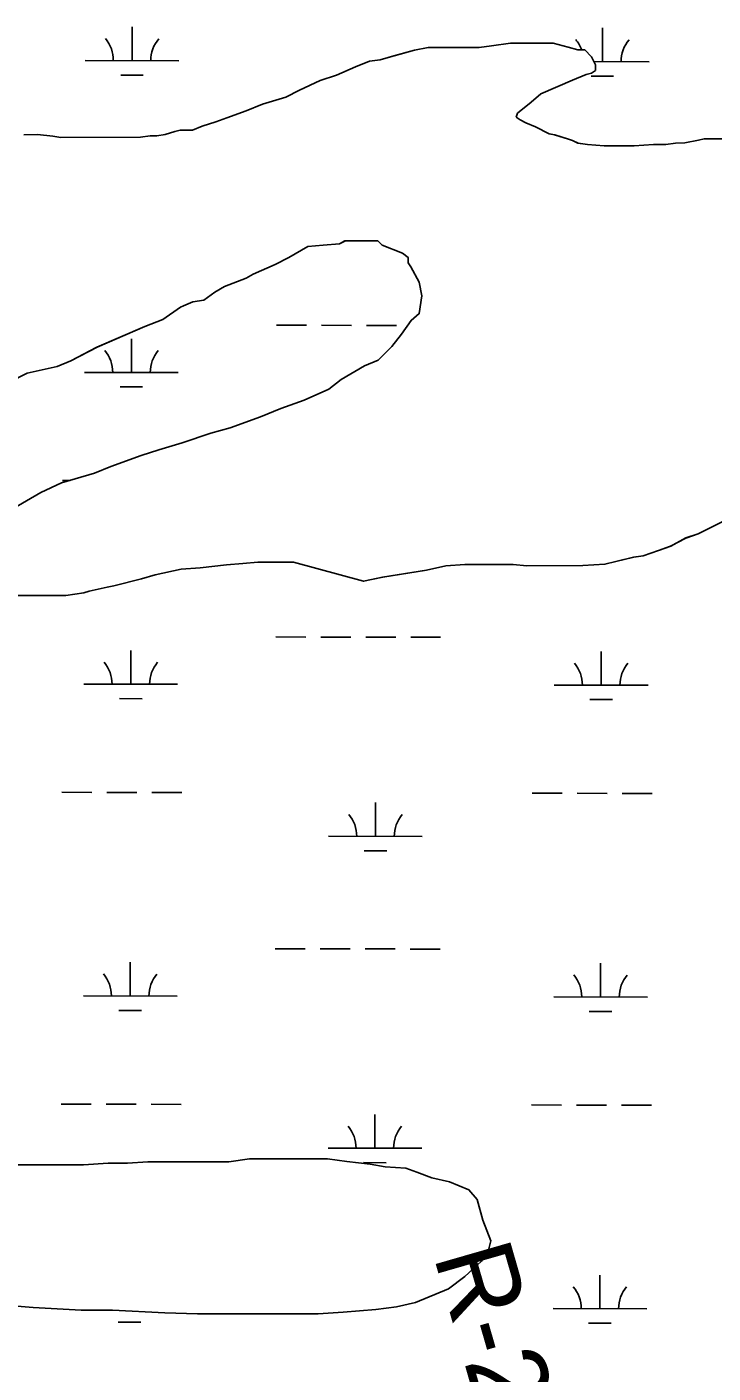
# Model space of a CAD drawing. Extents: x 3187622 to 3225504, y 800805 to 826213.
# Drawn here: x 3215747 to 3216479, y 814451 to 815888 of the extents above; entities that cross this region are included whole.
import ezdxf

# ---------------------------------------------------------------- set-up
doc = ezdxf.new("R2010")
doc.units = 0
for name, color, linetype in [('V-RIVR-RANG-IDEN', 7, 'Continuous'), ('V-SITE-VEGE', 7, 'Continuous'), ('V-WETL-SWMP', 7, 'Continuous')]:
    doc.layers.add(name, color=color, linetype=linetype)

msp = doc.modelspace()

# ---------------------------------------------------------------- linework, layer by layer
at = {"layer": 'V-SITE-VEGE'}
for p, q in [((3216160.5, 815862.8), (3216175.1, 815865.8)), ((3216175.1, 815865.8), (3216229.3, 815865.9)), ((3216229.3, 815865.9), (3216242.4, 815867.4)), ((3216242.4, 815867.4), (3216262.9, 815870.3)), ((3216262.9, 815870.3), (3216308.3, 815870.4)), ((3216308.3, 815870.4), (3216324.4, 815866.1)), ((3216324.4, 815866.1), (3216334.7, 815863.2)), ((3216097.6, 815845.1), (3216112.2, 815851)), ((3216112.2, 815851), (3216123.9, 815852.5)), ((3216123.9, 815852.5), (3216138.5, 815856.9)), ((3216138.5, 815856.9), (3216160.5, 815862.8)), ((3216334.7, 815863.2), (3216342, 815863.2)), ((3216342, 815863.2), (3216349.3, 815855.9)), ((3216349.3, 815855.9), (3216353.7, 815847.1)), ((3216059.6, 815830.4), (3216077.1, 815836.3)), ((3216077.1, 815836.3), (3216097.6, 815845.1)), ((3216343.5, 815836.8), (3216328.9, 815831)), ((3216349.3, 815838.3), (3216343.5, 815836.8)), ((3216353.7, 815841.3), (3216349.3, 815838.3)), ((3216353.7, 815847.1), (3216353.7, 815841.3)), ((3216037.6, 815820.2), (3216059.6, 815830.4)), ((3216328.9, 815831), (3216295.2, 815816.3)), ((3215998.1, 815805.4), (3216023, 815812.8)), ((3216023, 815812.8), (3216037.6, 815820.2)), ((3216285, 815807.5), (3216270.4, 815795.7)), ((3216295.2, 815816.3), (3216285, 815807.5)), ((3215960.1, 815790.7), (3215980.6, 815798.1)), ((3215980.6, 815798.1), (3215998.1, 815805.4)), ((3216270.4, 815795.7), (3216268.9, 815791.3)), ((3215923.5, 815777.5), (3215933.8, 815781.9)), ((3215933.8, 815781.9), (3215948.4, 815786.3)), ((3215948.4, 815786.3), (3215960.1, 815790.7)), ((3216268.9, 815791.3), (3216273.3, 815788.4)), ((3216273.3, 815788.4), (3216279.2, 815785.5)), ((3216279.2, 815785.5), (3216289.4, 815781.1)), ((3216289.4, 815781.1), (3216304.1, 815773.8)), ((3215743.5, 815772.7), (3215758.2, 815772.8)), ((3215758.2, 815772.8), (3215774.3, 815771.3)), ((3215774.3, 815771.3), (3215783.1, 815769.9)), ((3215783.1, 815769.9), (3215867.9, 815770.1)), ((3215867.9, 815770.1), (3215878.2, 815771.5)), ((3215878.2, 815771.5), (3215885.5, 815771.6)), ((3215885.5, 815771.6), (3215894.3, 815773)), ((3215894.3, 815773), (3215904.5, 815776)), ((3215904.5, 815776), (3215910.4, 815777.5)), ((3215910.4, 815777.5), (3215923.5, 815777.5)), ((3216304.1, 815773.8), (3216309.9, 815772.4)), ((3216309.9, 815772.4), (3216324.6, 815768)), ((3216324.6, 815768), (3216329, 815766.6)), ((3216329, 815766.6), (3216334.8, 815763.6)), ((3216334.8, 815763.6), (3216345.1, 815762.2)), ((3216428.5, 815762.4), (3216438.8, 815763.8)), ((3216438.8, 815763.8), (3216449, 815763.9)), ((3216449, 815763.9), (3216463.6, 815766.8)), ((3216463.6, 815766.8), (3216469.5, 815768.3)), ((3216469.5, 815768.3), (3216488.5, 815768.3)), ((3216345.1, 815762.2), (3216362.7, 815760.8)), ((3216362.7, 815760.8), (3216394.9, 815760.8)), ((3216394.9, 815760.8), (3216415.3, 815762.3)), ((3216415.3, 815762.3), (3216428.5, 815762.4))]:
    msp.add_line(p, q, dxfattribs=at)
for points in [[(3215731.1, 815373.2), (3215761.8, 815390.8), (3215783.8, 815401.1), (3215818.9, 815411.4), (3215836.4, 815418.7), (3215868.6, 815430.5), (3215887.6, 815436.4), (3215912.5, 815443.8), (3215943.2, 815454.1), (3215963.7, 815460), (3215995.9, 815471.7), (3216017.8, 815480.6), (3216042.7, 815489.4), (3216069, 815501.1), (3216082.1, 815511.4), (3216107, 815526.1), (3216121.6, 815532), (3216136.2, 815546.6), (3216146.4, 815559.8), (3216156.7, 815574.5), (3216165.4, 815581.8), (3216168.3, 815600.9), (3216165.4, 815615.5), (3216156.5, 815631.6), (3216153.6, 815636), (3216153.6, 815641.8), (3216147.7, 815646.2), (3216125.8, 815654.9), (3216121.4, 815659.3), (3216086.2, 815659.2), (3216080.4, 815656.3), (3216062.8, 815654.8), (3216046.7, 815653.3), (3216026.3, 815641.6)], [(3216026.3, 815641.6), (3216011.6, 815634.2), (3215988.2, 815623.9), (3215980.9, 815619.5), (3215957.5, 815610.7), (3215947.3, 815604.8), (3215935.6, 815596), (3215923.9, 815594.5), (3215913.7, 815590.1), (3215910.7, 815588.7), (3215891.7, 815575.4), (3215872.7, 815568.1), (3215821.5, 815546), (3215793.8, 815531.3), (3215779.1, 815525.5), (3215747, 815518.1), (3215708.9, 815499)], [(3216498.1, 815364.4), (3216463, 815346.8), (3216449.8, 815342.3), (3216433.7, 815333.5), (3216420.6, 815329.1), (3216404.5, 815323.2), (3216394.2, 815321.8), (3216375.2, 815317.3), (3216363.5, 815314.4), (3216340.1, 815312.9), (3216280.1, 815312.8), (3216265.5, 815314.2), (3216214.2, 815314.1), (3216193.8, 815312.6), (3216173.3, 815308.2), (3216126.4, 815300.7), (3216106, 815296.3), (3216031.3, 815316.7), (3215993.2, 815316.6), (3215977.1, 815315.1), (3215959.6, 815313.6), (3215931.8, 815310.6), (3215911.3, 815309.1), (3215883.5, 815303.2), (3215868.9, 815298.8), (3215839.6, 815291.4), (3215832.3, 815289.9), (3215813.3, 815285.5), (3215807.4, 815284), (3215788.4, 815281.1), (3215737.2, 815281)], [(3215719.6, 814524.2), (3215753.3, 814521.4), (3215804.5, 814518.6), (3215838.2, 814518.6), (3215893.8, 814515.8), (3215928.9, 814514.4), (3216057.7, 814514.7), (3216084.1, 814516.2), (3216119.2, 814519.2), (3216141.1, 814522.1), (3216161.6, 814526.6), (3216196.7, 814541.3), (3216214.2, 814554.5), (3216231.8, 814570.6), (3216239.1, 814580.9), (3216242, 814592.6), (3216233.2, 814614.5), (3216227.3, 814636.5), (3216218.5, 814646.7), (3216197.9, 814655.4), (3216178.9, 814659.8), (3216162.8, 814665.6), (3216151.1, 814670), (3216129.1, 814671.4), (3216113, 814674.3), (3216088.1, 814677.2), (3216067.6, 814680.1), (3215984.2, 814679.9), (3215962.3, 814676.9), (3215875.9, 814676.8), (3215854, 814675.3), (3215833.5, 814675.2), (3215807.1, 814673.7), (3215716.4, 814673.5)]]:
    msp.add_lwpolyline(points, dxfattribs=at)
at = {"layer": 'V-WETL-SWMP'}
for p, q in [((3215859, 815851.7), (3215859.1, 815887.7)), ((3216360.9, 815850.7), (3216361, 815886.7)), ((3216160.5, 815862.8), (3216175.1, 815865.8)), ((3216175.1, 815865.8), (3216229.3, 815865.9)), ((3216229.3, 815865.9), (3216242.5, 815867.4)), ((3216242.5, 815867.4), (3216262.9, 815870.4)), ((3216262.9, 815870.4), (3216308.3, 815870.4)), ((3216308.3, 815870.4), (3216324.4, 815866.1)), ((3216324.4, 815866.1), (3216334.7, 815863.2)), ((3215809, 815851.8), (3215909, 815851.6)), ((3216097.6, 815845.2), (3216112.2, 815851)), ((3216112.2, 815851), (3216123.9, 815852.5)), ((3216123.9, 815852.5), (3216138.6, 815856.9)), ((3216138.6, 815856.9), (3216160.5, 815862.8)), ((3216334.7, 815863.2), (3216342, 815863.2)), ((3216342, 815863.2), (3216349.3, 815855.9)), ((3216349.3, 815855.9), (3216353.7, 815847.1)), ((3216351.9, 815850.7), (3216410.9, 815850.6)), ((3215847, 815836.3), (3215871, 815836.3)), ((3216059.6, 815830.4), (3216077.1, 815836.3)), ((3216077.1, 815836.3), (3216097.6, 815845.2)), ((3216343.5, 815836.8), (3216328.9, 815831)), ((3216349.3, 815838.3), (3216343.5, 815836.8)), ((3216348.9, 815835.3), (3216372.9, 815835.2)), ((3216353.7, 815841.3), (3216349.3, 815838.3)), ((3216353.7, 815847.1), (3216353.7, 815841.3)), ((3216037.6, 815820.2), (3216059.6, 815830.4)), ((3216328.9, 815831), (3216295.2, 815816.3)), ((3215998.1, 815805.4), (3216023, 815812.8)), ((3216023, 815812.8), (3216037.6, 815820.2)), ((3216285, 815807.5), (3216270.4, 815795.7)), ((3216295.2, 815816.3), (3216285, 815807.5)), ((3215960.1, 815790.7), (3215980.6, 815798.1)), ((3215980.6, 815798.1), (3215998.1, 815805.4)), ((3216270.4, 815795.7), (3216268.9, 815791.3)), ((3215923.6, 815777.5), (3215933.8, 815781.9)), ((3215933.8, 815781.9), (3215948.4, 815786.3)), ((3215948.4, 815786.3), (3215960.1, 815790.7)), ((3216268.9, 815791.3), (3216273.3, 815788.4)), ((3216273.3, 815788.4), (3216279.2, 815785.5)), ((3216279.2, 815785.5), (3216289.5, 815781.1)), ((3216289.5, 815781.1), (3216304.1, 815773.8)), ((3215743.5, 815772.7), (3215758.2, 815772.8)), ((3215758.2, 815772.8), (3215774.3, 815771.3)), ((3215774.3, 815771.3), (3215783.1, 815769.9)), ((3215783.1, 815769.9), (3215868, 815770.1)), ((3215868, 815770.1), (3215878.2, 815771.5)), ((3215878.2, 815771.5), (3215885.5, 815771.6)), ((3215885.5, 815771.6), (3215894.3, 815773)), ((3215894.3, 815773), (3215904.5, 815776)), ((3215904.5, 815776), (3215910.4, 815777.5)), ((3215910.4, 815777.5), (3215923.6, 815777.5)), ((3216304.1, 815773.8), (3216310, 815772.4)), ((3216310, 815772.4), (3216324.6, 815768)), ((3216324.6, 815768), (3216329, 815766.6)), ((3216329, 815766.6), (3216334.9, 815763.6)), ((3216334.9, 815763.6), (3216345.1, 815762.2)), ((3216428.5, 815762.4), (3216438.8, 815763.8)), ((3216438.8, 815763.8), (3216449, 815763.9)), ((3216449, 815763.9), (3216463.6, 815766.8)), ((3216463.6, 815766.8), (3216469.5, 815768.3)), ((3216469.5, 815768.3), (3216488.5, 815768.3)), ((3216345.1, 815762.2), (3216362.7, 815760.8)), ((3216362.7, 815760.8), (3216394.9, 815760.8)), ((3216394.9, 815760.8), (3216415.4, 815762.3)), ((3216415.4, 815762.3), (3216428.5, 815762.4)), ((3216046.7, 815653.3), (3216026.3, 815641.6)), ((3216062.8, 815654.8), (3216046.7, 815653.3)), ((3216080.4, 815656.3), (3216062.8, 815654.8)), ((3216086.2, 815659.3), (3216080.4, 815656.3)), ((3216121.4, 815659.3), (3216086.2, 815659.3)), ((3216125.8, 815654.9), (3216121.4, 815659.3)), ((3216147.7, 815646.2), (3216125.8, 815654.9)), ((3216011.7, 815634.2), (3215988.3, 815623.9)), ((3216026.3, 815641.6), (3216011.7, 815634.2)), ((3216153.6, 815641.8), (3216147.7, 815646.2)), ((3216153.6, 815636), (3216153.6, 815641.8)), ((3216156.6, 815631.6), (3216153.6, 815636)), ((3215988.3, 815623.9), (3215980.9, 815619.5)), ((3216165.4, 815615.5), (3216156.6, 815631.6)), ((3215957.5, 815610.7), (3215947.3, 815604.8)), ((3215980.9, 815619.5), (3215957.5, 815610.7)), ((3216168.3, 815600.9), (3216165.4, 815615.5)), ((3215923.9, 815594.5), (3215913.7, 815590.1)), ((3215935.6, 815596), (3215923.9, 815594.5)), ((3215947.3, 815604.8), (3215935.6, 815596)), ((3216165.4, 815581.8), (3216168.3, 815600.9)), ((3215910.8, 815588.7), (3215891.8, 815575.5)), ((3215913.7, 815590.1), (3215910.8, 815588.7)), ((3216156.7, 815574.5), (3216165.4, 815581.8)), ((3215872.7, 815568.1), (3215821.6, 815546)), ((3215891.8, 815575.5), (3215872.7, 815568.1)), ((3216013, 815569.5), (3216045, 815569.4)), ((3216061, 815569.4), (3216093, 815569.3)), ((3216109, 815569.3), (3216141, 815569.2)), ((3216146.4, 815559.8), (3216156.7, 815574.5)), ((3215858.3, 815519), (3215858.4, 815555)), ((3216136.2, 815546.7), (3216146.4, 815559.8)), ((3215821.6, 815546), (3215793.8, 815531.4)), ((3216121.6, 815532), (3216136.2, 815546.7)), ((3215779.2, 815525.5), (3215747, 815518.1)), ((3215793.8, 815531.4), (3215779.2, 815525.5)), ((3215808.3, 815519.1), (3215908.3, 815518.9)), ((3216082.1, 815511.4), (3216107, 815526.1)), ((3216107, 815526.1), (3216121.6, 815532)), ((3215747, 815518.1), (3215709, 815499)), ((3216069, 815501.1), (3216082.1, 815511.4)), ((3215846.3, 815503.6), (3215870.3, 815503.6)), ((3216042.7, 815489.4), (3216069, 815501.1)), ((3215995.9, 815471.7), (3216017.8, 815480.6)), ((3216017.8, 815480.6), (3216042.7, 815489.4)), ((3215963.7, 815460), (3215995.9, 815471.7)), ((3215912.5, 815443.8), (3215943.2, 815454.1)), ((3215943.2, 815454.1), (3215963.7, 815460)), ((3215868.6, 815430.5), (3215887.6, 815436.4)), ((3215887.6, 815436.4), (3215912.5, 815443.8)), ((3215818.9, 815411.4), (3215836.4, 815418.7)), ((3215836.4, 815418.7), (3215868.6, 815430.5)), ((3215783.8, 815401.1), (3215818.9, 815411.4)), ((3215731.1, 815373.2), (3215761.8, 815390.8)), ((3215761.8, 815390.8), (3215783.8, 815401.1)), ((3215784.7, 815403.8), (3215792.8, 815403.7)), ((3216498.1, 815364.4), (3216463, 815346.8)), ((3216463, 815346.8), (3216449.8, 815342.4)), ((3216433.8, 815333.5), (3216420.6, 815329.1)), ((3216449.8, 815342.4), (3216433.8, 815333.5)), ((3216394.3, 815321.8), (3216375.2, 815317.3)), ((3216404.5, 815323.2), (3216394.3, 815321.8)), ((3216420.6, 815329.1), (3216404.5, 815323.2)), ((3215911.3, 815309.1), (3215883.5, 815303.2)), ((3215931.8, 815310.6), (3215911.3, 815309.1)), ((3215959.6, 815313.6), (3215931.8, 815310.6)), ((3215977.1, 815315.1), (3215959.6, 815313.6)), ((3215993.2, 815316.6), (3215977.1, 815315.1)), ((3216031.3, 815316.7), (3215993.2, 815316.6)), ((3216106, 815296.3), (3216031.3, 815316.7)), ((3216173.3, 815308.2), (3216126.5, 815300.7)), ((3216193.8, 815312.6), (3216173.3, 815308.2)), ((3216214.2, 815314.1), (3216193.8, 815312.6)), ((3216265.5, 815314.2), (3216214.2, 815314.1)), ((3216280.1, 815312.8), (3216265.5, 815314.2)), ((3216340.1, 815312.9), (3216280.1, 815312.8)), ((3216363.5, 815314.4), (3216340.1, 815312.9)), ((3216375.2, 815317.3), (3216363.5, 815314.4)), ((3215832.3, 815289.9), (3215813.3, 815285.5)), ((3215839.6, 815291.4), (3215832.3, 815289.9)), ((3215868.9, 815298.8), (3215839.6, 815291.4)), ((3215883.5, 815303.2), (3215868.9, 815298.8)), ((3216126.5, 815300.7), (3216106, 815296.3)), ((3215788.4, 815281.1), (3215737.2, 815281)), ((3215807.4, 815284), (3215788.4, 815281.1)), ((3215813.3, 815285.5), (3215807.4, 815284)), ((3216012.3, 815236.8), (3216044.3, 815236.7)), ((3216060.3, 815236.7), (3216092.3, 815236.6)), ((3216108.3, 815236.6), (3216140.3, 815236.5)), ((3216156.3, 815236.5), (3216188.3, 815236.4)), ((3215857.6, 815186.4), (3215857.7, 815222.4)), ((3216359.6, 815185.3), (3216359.6, 815221.3)), ((3215807.6, 815186.5), (3215907.6, 815186.3)), ((3216309.6, 815185.4), (3216409.6, 815185.2)), ((3215845.6, 815171), (3215869.6, 815170.9)), ((3216347.5, 815169.9), (3216371.5, 815169.9)), ((3215784, 815071.1), (3215816, 815071)), ((3215832, 815071), (3215864, 815070.9)), ((3215880, 815070.9), (3215912, 815070.8)), ((3216118.7, 815024), (3216118.8, 815060)), ((3216285.9, 815070.1), (3216317.9, 815070)), ((3216333.9, 815070), (3216365.9, 815069.9)), ((3216381.9, 815069.9), (3216413.9, 815069.8)), ((3216068.7, 815024.1), (3216168.7, 815023.9)), ((3216106.7, 815008.6), (3216130.7, 815008.5)), ((3216011.7, 814904.1), (3216043.7, 814904)), ((3216059.7, 814904), (3216091.7, 814903.9)), ((3216107.7, 814903.9), (3216139.7, 814903.9)), ((3216155.7, 814903.8), (3216187.7, 814903.8)), ((3215857, 814853.7), (3215857, 814889.7)), ((3216358.9, 814852.7), (3216358.9, 814888.7)), ((3215807, 814853.8), (3215907, 814853.6)), ((3216308.9, 814852.8), (3216408.9, 814852.6)), ((3215844.9, 814838.3), (3215868.9, 814838.2)), ((3216346.8, 814837.3), (3216370.8, 814837.2)), ((3215783.3, 814738.4), (3215815.3, 814738.3)), ((3215831.3, 814738.3), (3215863.3, 814738.2)), ((3215879.3, 814738.2), (3215911.3, 814738.1)), ((3216285.2, 814737.4), (3216317.2, 814737.3)), ((3216333.2, 814737.3), (3216365.2, 814737.2)), ((3216381.2, 814737.2), (3216413.2, 814737.1)), ((3216118.1, 814691.3), (3216118.1, 814727.3)), ((3216068.1, 814691.4), (3216168.1, 814691.2)), ((3215716.4, 814673.5), (3215807.1, 814673.7)), ((3215807.1, 814673.7), (3215833.5, 814675.2)), ((3215833.5, 814675.2), (3215854, 814675.3)), ((3215854, 814675.3), (3215875.9, 814676.8)), ((3215875.9, 814676.8), (3215962.3, 814676.9)), ((3215962.3, 814676.9), (3215984.2, 814679.9)), ((3215984.2, 814679.9), (3216067.6, 814680.1)), ((3216067.6, 814680.1), (3216088.1, 814677.2)), ((3216088.1, 814677.2), (3216113, 814674.3)), ((3216106, 814675.9), (3216130, 814675.8)), ((3216113, 814674.3), (3216129.1, 814671.4)), ((3216129.1, 814671.4), (3216151.1, 814670)), ((3216151.1, 814670), (3216162.8, 814665.6)), ((3216162.8, 814665.6), (3216178.9, 814659.8)), ((3216178.9, 814659.8), (3216197.9, 814655.4)), ((3216197.9, 814655.4), (3216218.5, 814646.7)), ((3216218.5, 814646.7), (3216227.3, 814636.5)), ((3216227.3, 814636.5), (3216233.2, 814614.5)), ((3216233.2, 814614.5), (3216242, 814592.6)), ((3216242, 814592.6), (3216239.1, 814580.9)), ((3216239.1, 814580.9), (3216231.8, 814570.6)), ((3216231.8, 814570.6), (3216214.2, 814554.5)), ((3216214.2, 814554.5), (3216196.7, 814541.3)), ((3216358.2, 814520), (3216358.3, 814556)), ((3216196.7, 814541.3), (3216161.6, 814526.6)), ((3215753.3, 814521.4), (3215719.6, 814524.2)), ((3215804.5, 814518.6), (3215753.3, 814521.4)), ((3215838.2, 814518.6), (3215804.5, 814518.6)), ((3215893.8, 814515.8), (3215838.2, 814518.6)), ((3215928.9, 814514.4), (3215893.8, 814515.8)), ((3216057.7, 814514.7), (3215928.9, 814514.4)), ((3216084.1, 814516.2), (3216057.7, 814514.7)), ((3216119.2, 814519.2), (3216084.1, 814516.2)), ((3216141.1, 814522.1), (3216119.2, 814519.2)), ((3216161.6, 814526.6), (3216141.1, 814522.1)), ((3216308.2, 814520.1), (3216408.2, 814519.9)), ((3215844.3, 814505.6), (3215868.3, 814505.6)), ((3216346.2, 814504.6), (3216370.2, 814504.5))]:
    msp.add_line(p, q, dxfattribs=at)
for centre, start, end in [((3215803.8, 815852.3), 359.1115, 40.6551), ((3215914.2, 815852.1), 139.1115, 180.6551), ((3216305.7, 815851.3), 19.7434, 40.6551), ((3216416.1, 815851), 139.1115, 180.6551), ((3215803.1, 815519.6), 359.1115, 40.6551), ((3215913.6, 815519.4), 139.1115, 180.6551), ((3215802.4, 815186.9), 359.1115, 40.6551), ((3215912.9, 815186.7), 139.1115, 180.6551), ((3216304.3, 815185.9), 359.1115, 40.6551), ((3216414.8, 815185.7), 139.1115, 180.6551), ((3216063.5, 815024.6), 359.1115, 40.6551), ((3216174, 815024.3), 139.1115, 180.6551), ((3215801.7, 814854.3), 359.1115, 40.6551), ((3215912.2, 814854), 139.1115, 180.6551), ((3216303.6, 814853.3), 359.1115, 40.6551), ((3216414.1, 814853), 139.1115, 180.6551), ((3216062.8, 814691.9), 359.1115, 40.6551), ((3216173.3, 814691.7), 139.1115, 180.6551), ((3216303, 814520.6), 359.1115, 40.6551), ((3216413.4, 814520.4), 139.1115, 180.6551)]:
    msp.add_arc(centre, 35.2, start, end, dxfattribs=at)

# ---------------------------------------------------------------- texts
at = {"layer": 'V-RIVR-RANG-IDEN'}
msp.add_text('R-273.5', height=83, rotation=286.079, dxfattribs=at).set_placement((3216180.5, 814576.5))

doc.saveas('drawing.dxf')
